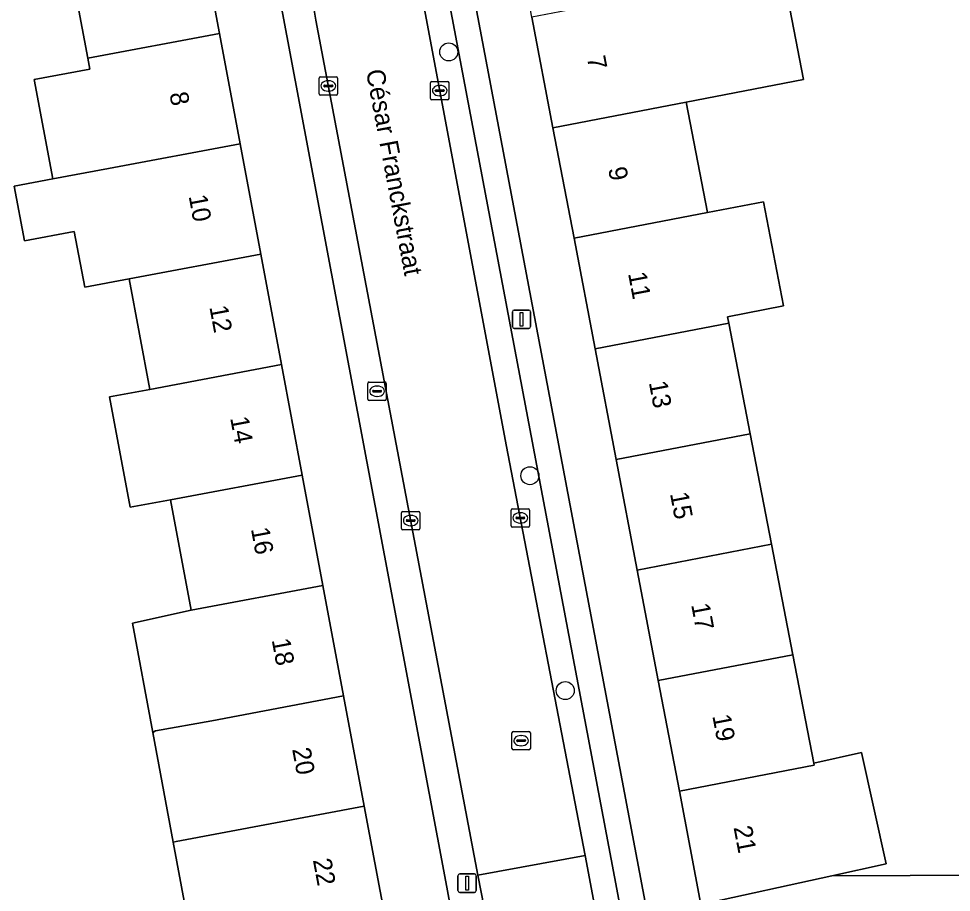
# Model space of a CAD drawing. Extents: x 159053 to 160042, y 380449 to 381423.
# Drawn here: x 159871.8 to 159922.5, y 380914.4 to 380961.8 of the extents above; entities that cross this region are included whole.
import ezdxf

# ---------------------------------------------------------------- set-up
doc = ezdxf.new("R2010")
doc.units = 0
for name, color, linetype in [('IMGEO_Boom', 7, 'Continuous'), ('IMGEO_Brandkraan', 7, 'Continuous'), ('IMGEO_Erf', 7, 'Continuous'), ('IMGEO_Kolk', 7, 'Continuous'), ('IMGEO_Lichtmast', 7, 'Continuous'), ('IMGEO_Openbare_ruimte_label', 7, 'Continuous'), ('IMGEO_Pand', 7, 'Continuous'), ('IMGEO_Pand_nummerreeks', 7, 'Continuous'), ('IMGEO_Parkeervlak_open', 7, 'Continuous'), ('IMGEO_Rijbaan_lokaal_open', 7, 'Continuous'), ('IMGEO_Rioolput', 7, 'Continuous'), ('IMGEO_Voetpad_open', 7, 'Continuous')]:
    doc.layers.add(name, color=color, linetype=linetype)

msp = doc.modelspace()

# ---------------------------------------------------------------- linework, layer by layer
at = {"layer": 'IMGEO_Boom'}
for centre in [(159895.174, 380960.006), (159899.576, 380936.993), (159901.496, 380925.324)]:
    msp.add_circle(centre, 0.489, dxfattribs=at)
at = {"layer": 'IMGEO_Brandkraan'}
for p, q in [((159890.783, 380941.154), (159890.783, 380942.006)), ((159890.858, 380942.08), (159891.71, 380942.08)), ((159891.271, 380941.86), (159891.296, 380941.86)), ((159891.784, 380942.006), (159891.784, 380941.154)), ((159891.042, 380941.574), (159891.042, 380941.586)), ((159891.48, 380941.537), (159891.082, 380941.537)), ((159891.085, 380941.623), (159891.483, 380941.623)), ((159891.294, 380941.3), (159891.269, 380941.3)), ((159891.526, 380941.586), (159891.526, 380941.574)), ((159891.71, 380941.08), (159890.858, 380941.08))]:
    msp.add_line(p, q, dxfattribs=at)
for points in [[(159890.783, 380941.154), (159890.783, 380942.006)], [(159890.858, 380942.08), (159891.71, 380942.08)], [(159891.784, 380942.006), (159891.784, 380941.154)], [(159891.71, 380941.08), (159890.858, 380941.08)]]:
    msp.add_lwpolyline(points, dxfattribs=at)
for centre, radius, start, end in [((159890.86, 380942.004), 0.0765, 91.552, 178.448), ((159890.86, 380942.004), 0.0765, 91.552, 178.448), ((159891.708, 380942.004), 0.0765, 1.552, 88.448), ((159891.708, 380942.004), 0.0765, 1.552, 88.448), ((159890.86, 380941.156), 0.0765, 181.552, 268.448), ((159890.86, 380941.156), 0.0765, 181.552, 268.448), ((159891.082, 380941.583), 0.0403, 85.8775, 175.7526), ((159891.079, 380941.573), 0.0366, 178.938, 274.7102), ((159891.483, 380941.58), 0.043, 264.8664, 352.4533), ((159891.487, 380941.585), 0.0386, 1.7309, 96.639), ((159891.708, 380941.156), 0.0765, 271.552, 358.448), ((159891.708, 380941.156), 0.0765, 271.552, 358.448)]:
    msp.add_arc(centre, radius, start, end, dxfattribs=at)
for centre, major_axis, ratio, start_param, end_param in [((159891.27, 380941.58), (-0.387, 0.002), 0.722429, 4.712389, 7.853982), ((159891.295, 380941.58), (-0.39, 0.002), 0.717154, 1.570796, 4.712389)]:
    msp.add_ellipse(centre, major_axis=major_axis, ratio=ratio, start_param=start_param, end_param=end_param, dxfattribs=at)
at = {"layer": 'IMGEO_Erf'}
for points in [[(159924.877, 380979.346), (159907.71, 380976.042), (159908.894, 380969.89), (159910.049, 380963.888), (159913.272, 380964.508), (159914.427, 380958.503), (159908.052, 380957.277), (159909.21, 380951.276), (159912.261, 380951.863), (159913.349, 380946.214), (159910.309, 380945.628), (159910.369, 380945.274), (159911.528, 380939.271), (159912.687, 380933.269), (159913.846, 380927.266), (159914.981, 380921.388), (159917.577, 380921.959), (159918.905, 380915.913), (159915.97, 380915.268), (159928.704, 380915.322)], [(159868.657, 380910.94), (159881.323, 380911.164), (159880.222, 380917.096), (159879.117, 380923.048), (159878.014, 380928.989), (159881.187, 380929.692), (159880.066, 380935.686), (159877.888, 380935.278), (159876.764, 380941.273), (159878.944, 380941.681), (159877.823, 380947.678), (159875.416, 380947.227), (159874.85, 380950.251), (159872.15, 380949.745), (159871.594, 380952.715), (159873.684, 380953.107), (159872.674, 380958.511), (159875.692, 380959.075), (159875.581, 380959.667), (159874.484, 380965.531), (159874.457, 380965.661), (159873.309, 380971.804), (159860.505, 380970.994)]]:
    msp.add_lwpolyline(points, dxfattribs=at)
for points in [[(159883.964, 380973.797), (159880.467, 380973.143), (159881.616, 380967.002), (159882.737, 380961.009), (159883.858, 380955.013), (159884.979, 380949.019), (159886.101, 380943.023), (159887.222, 380937.028), (159888.343, 380931.033), (159889.466, 380925.03), (159890.586, 380919.043), (159891.735, 380912.898), (159894.212, 380913.429), (159895.25, 380913.652), (159895.062, 380914.655)], [(159901.973, 380949.883), (159900.829, 380955.888), (159899.686, 380961.893), (159898.543, 380967.898), (159897.372, 380974.048), (159896.522, 380973.831), (159895.81, 380973.629), (159894.983, 380973.394), (159895.118, 380972.466), (159896.323, 380964.203), (159905.957, 380913.158), (159908.86, 380913.706), (159907.689, 380919.856), (159906.546, 380925.862), (159905.402, 380931.867), (159904.259, 380937.873), (159903.116, 380943.878)]]:
    msp.add_lwpolyline(points, close=True, dxfattribs=at)
at = {"layer": 'IMGEO_Kolk'}
for p, q in [((159888.134, 380957.733), (159888.134, 380958.585)), ((159888.209, 380958.659), (159889.061, 380958.659)), ((159888.622, 380958.439), (159888.647, 380958.439)), ((159889.135, 380958.585), (159889.135, 380957.733)), ((159894.26, 380958.403), (159895.112, 380958.403)), ((159888.393, 380958.153), (159888.393, 380958.165)), ((159888.831, 380958.116), (159888.433, 380958.116)), ((159888.436, 380958.202), (159888.834, 380958.202)), ((159888.645, 380957.879), (159888.62, 380957.879)), ((159888.877, 380958.165), (159888.877, 380958.153)), ((159894.185, 380957.477), (159894.185, 380958.329)), ((159894.444, 380957.897), (159894.444, 380957.909)), ((159894.882, 380957.86), (159894.484, 380957.86)), ((159894.487, 380957.946), (159894.885, 380957.946)), ((159894.673, 380958.183), (159894.698, 380958.183)), ((159894.928, 380957.909), (159894.928, 380957.897)), ((159895.186, 380958.329), (159895.186, 380957.477)), ((159889.061, 380957.659), (159888.209, 380957.659)), ((159895.112, 380957.403), (159894.26, 380957.403)), ((159894.696, 380957.623), (159894.671, 380957.623)), ((159898.554, 380934.275), (159898.554, 380935.127)), ((159898.629, 380935.201), (159899.481, 380935.201)), ((159899.555, 380935.127), (159899.555, 380934.275)), ((159892.608, 380934.13), (159892.608, 380934.982)), ((159892.683, 380935.056), (159893.535, 380935.056)), ((159892.91, 380934.599), (159893.308, 380934.599)), ((159893.096, 380934.836), (159893.121, 380934.836)), ((159893.609, 380934.982), (159893.609, 380934.13)), ((159898.813, 380934.695), (159898.813, 380934.707)), ((159899.251, 380934.658), (159898.853, 380934.658)), ((159898.856, 380934.744), (159899.254, 380934.744)), ((159899.042, 380934.981), (159899.067, 380934.981)), ((159899.297, 380934.707), (159899.297, 380934.695)), ((159892.867, 380934.55), (159892.867, 380934.562)), ((159893.305, 380934.513), (159892.907, 380934.513)), ((159893.119, 380934.276), (159893.094, 380934.276)), ((159893.351, 380934.562), (159893.351, 380934.55)), ((159899.481, 380934.201), (159898.629, 380934.201)), ((159899.065, 380934.421), (159899.04, 380934.421)), ((159893.535, 380934.056), (159892.683, 380934.056))]:
    msp.add_line(p, q, dxfattribs=at)
for points in [[(159888.134, 380957.733), (159888.134, 380958.585)], [(159888.209, 380958.659), (159889.061, 380958.659)], [(159889.135, 380958.585), (159889.135, 380957.733)], [(159894.26, 380958.403), (159895.112, 380958.403)], [(159894.185, 380957.477), (159894.185, 380958.329)], [(159895.186, 380958.329), (159895.186, 380957.477)], [(159889.061, 380957.659), (159888.209, 380957.659)], [(159895.112, 380957.403), (159894.26, 380957.403)], [(159898.554, 380934.275), (159898.554, 380935.127)], [(159898.629, 380935.201), (159899.481, 380935.201)], [(159899.555, 380935.127), (159899.555, 380934.275)], [(159892.608, 380934.13), (159892.608, 380934.982)], [(159892.683, 380935.056), (159893.535, 380935.056)], [(159893.609, 380934.982), (159893.609, 380934.13)], [(159899.481, 380934.201), (159898.629, 380934.201)], [(159893.535, 380934.056), (159892.683, 380934.056)]]:
    msp.add_lwpolyline(points, dxfattribs=at)
for centre, radius, start, end in [((159888.211, 380958.583), 0.0765, 91.552, 178.448), ((159888.211, 380958.583), 0.0765, 91.552, 178.448), ((159889.059, 380958.583), 0.0765, 1.552, 88.448), ((159889.059, 380958.583), 0.0765, 1.552, 88.448), ((159894.262, 380958.327), 0.0765, 91.552, 178.448), ((159894.262, 380958.327), 0.0765, 91.552, 178.448), ((159895.11, 380958.327), 0.0765, 1.552, 88.448), ((159895.11, 380958.327), 0.0765, 1.552, 88.448), ((159888.433, 380958.162), 0.0403, 85.8775, 175.7526), ((159888.43, 380958.152), 0.0366, 178.938, 274.7102), ((159888.834, 380958.159), 0.043, 264.8664, 352.4533), ((159888.838, 380958.164), 0.0386, 1.7309, 96.639), ((159894.484, 380957.906), 0.0403, 85.8775, 175.7526), ((159894.481, 380957.896), 0.0366, 178.938, 274.7102), ((159894.885, 380957.903), 0.043, 264.8664, 352.4533), ((159894.889, 380957.908), 0.0386, 1.7309, 96.639), ((159888.211, 380957.735), 0.0765, 181.552, 268.448), ((159888.211, 380957.735), 0.0765, 181.552, 268.448), ((159889.059, 380957.735), 0.0765, 271.552, 358.448), ((159889.059, 380957.735), 0.0765, 271.552, 358.448), ((159894.262, 380957.479), 0.0765, 181.552, 268.448), ((159894.262, 380957.479), 0.0765, 181.552, 268.448), ((159895.11, 380957.479), 0.0765, 271.552, 358.448), ((159895.11, 380957.479), 0.0765, 271.552, 358.448), ((159898.631, 380935.125), 0.0765, 91.552, 178.448), ((159898.631, 380935.125), 0.0765, 91.552, 178.448), ((159899.479, 380935.125), 0.0765, 1.552, 88.448), ((159899.479, 380935.125), 0.0765, 1.552, 88.448), ((159892.685, 380934.98), 0.0765, 91.552, 178.448), ((159892.685, 380934.98), 0.0765, 91.552, 178.448), ((159892.907, 380934.559), 0.0403, 85.8775, 175.7526), ((159893.312, 380934.561), 0.0386, 1.7309, 96.639), ((159893.533, 380934.98), 0.0765, 1.552, 88.448), ((159893.533, 380934.98), 0.0765, 1.552, 88.448), ((159898.853, 380934.704), 0.0403, 85.8775, 175.7526), ((159898.85, 380934.694), 0.0366, 178.938, 274.7102), ((159899.254, 380934.701), 0.043, 264.8664, 352.4533), ((159899.258, 380934.706), 0.0386, 1.7309, 96.639), ((159892.685, 380934.132), 0.0765, 181.552, 268.448), ((159892.685, 380934.132), 0.0765, 181.552, 268.448), ((159892.904, 380934.549), 0.0366, 178.938, 274.7102), ((159893.308, 380934.556), 0.043, 264.8664, 352.4533), ((159893.533, 380934.132), 0.0765, 271.552, 358.448), ((159893.533, 380934.132), 0.0765, 271.552, 358.448), ((159898.631, 380934.277), 0.0765, 181.552, 268.448), ((159898.631, 380934.277), 0.0765, 181.552, 268.448), ((159899.479, 380934.277), 0.0765, 271.552, 358.448), ((159899.479, 380934.277), 0.0765, 271.552, 358.448)]:
    msp.add_arc(centre, radius, start, end, dxfattribs=at)
for centre, major_axis, ratio, start_param, end_param in [((159888.621, 380958.159), (-0.387, 0.002), 0.722429, 4.712389, 7.853982), ((159888.646, 380958.159), (-0.39, 0.002), 0.717154, 1.570796, 4.712389), ((159894.672, 380957.903), (-0.387, 0.002), 0.722429, 4.712389, 7.853982), ((159894.697, 380957.903), (-0.39, 0.002), 0.717154, 1.570796, 4.712389), ((159893.095, 380934.556), (-0.387, 0.002), 0.722429, 4.712389, 7.853982), ((159893.12, 380934.556), (-0.39, 0.002), 0.717154, 1.570796, 4.712389), ((159899.041, 380934.701), (-0.387, 0.002), 0.722429, 4.712389, 7.853982), ((159899.066, 380934.701), (-0.39, 0.002), 0.717154, 1.570796, 4.712389)]:
    msp.add_ellipse(centre, major_axis=major_axis, ratio=ratio, start_param=start_param, end_param=end_param, dxfattribs=at)
at = {"layer": 'IMGEO_Lichtmast'}
for p, q in [((159898.628, 380945.088), (159898.628, 380945.888)), ((159898.628, 380945.888), (159898.628, 380945.088)), ((159898.728, 380945.988), (159899.518, 380945.988)), ((159899.518, 380945.988), (159898.728, 380945.988)), ((159899.618, 380945.888), (159899.618, 380945.088)), ((159899.618, 380945.088), (159899.618, 380945.888)), ((159899.518, 380944.988), (159898.728, 380944.988)), ((159898.728, 380944.988), (159899.518, 380944.988)), ((159895.774, 380915.365), (159896.564, 380915.365)), ((159896.564, 380915.365), (159895.774, 380915.365)), ((159895.674, 380914.465), (159895.674, 380915.265)), ((159895.674, 380915.265), (159895.674, 380914.465)), ((159896.664, 380915.265), (159896.664, 380914.465)), ((159896.664, 380914.465), (159896.664, 380915.265)), ((159896.564, 380914.365), (159895.774, 380914.365)), ((159895.774, 380914.365), (159896.564, 380914.365))]:
    msp.add_line(p, q, dxfattribs=at)
for points in [[(159899.048, 380945.863), (159899.198, 380945.863), (159899.198, 380945.113), (159899.048, 380945.113), (159899.048, 380945.863)], [(159896.094, 380915.24), (159896.244, 380915.24), (159896.244, 380914.49), (159896.094, 380914.49), (159896.094, 380915.24)]]:
    msp.add_lwpolyline(points, dxfattribs=at)
for centre, start, end in [((159898.728, 380945.888), 90, 180), ((159898.728, 380945.888), 90, 180), ((159899.518, 380945.888), 0, 90), ((159899.518, 380945.888), 360, 90), ((159898.728, 380945.088), 180, 270), ((159898.728, 380945.088), 180, 270), ((159899.518, 380945.088), 270, 0), ((159899.518, 380945.088), 270, 0), ((159895.774, 380915.265), 90, 180), ((159895.774, 380915.265), 90, 180), ((159896.564, 380915.265), 0, 90), ((159896.564, 380915.265), 360, 90), ((159895.774, 380914.465), 180, 270), ((159895.774, 380914.465), 180, 270), ((159896.564, 380914.465), 270, 0), ((159896.564, 380914.465), 270, 0)]:
    msp.add_arc(centre, 0.1, start, end, dxfattribs=at)
at = {"layer": 'IMGEO_Pand'}
for points in [[(159874.457, 380965.661), (159874.484, 380965.531), (159875.581, 380959.667), (159882.737, 380961.009), (159881.616, 380967.002)], [(159910.049, 380963.888), (159906.893, 380963.28), (159899.686, 380961.893), (159900.829, 380955.888), (159908.052, 380957.277), (159914.427, 380958.503), (159913.272, 380964.508)], [(159882.737, 380961.009), (159875.581, 380959.667), (159875.692, 380959.075), (159872.674, 380958.511), (159873.684, 380953.107), (159876.702, 380953.672), (159883.858, 380955.013)], [(159900.829, 380955.888), (159901.973, 380949.883), (159909.21, 380951.276), (159908.052, 380957.277)], [(159883.858, 380955.013), (159876.702, 380953.672), (159873.684, 380953.107), (159871.594, 380952.715), (159872.15, 380949.745), (159874.85, 380950.251), (159875.416, 380947.227), (159877.823, 380947.678), (159884.979, 380949.019)], [(159912.261, 380951.863), (159909.21, 380951.276), (159901.973, 380949.883), (159903.116, 380943.878), (159910.369, 380945.274), (159910.309, 380945.628), (159913.349, 380946.214)], [(159878.944, 380941.681), (159886.101, 380943.023), (159884.979, 380949.019), (159877.823, 380947.678)], [(159910.369, 380945.274), (159903.116, 380943.878), (159904.259, 380937.873), (159911.528, 380939.271)], [(159878.944, 380941.681), (159876.764, 380941.273), (159877.888, 380935.278), (159880.066, 380935.686), (159887.222, 380937.028), (159886.101, 380943.023)], [(159912.687, 380933.269), (159911.528, 380939.271), (159904.259, 380937.873), (159905.402, 380931.867)], [(159888.343, 380931.033), (159887.222, 380937.028), (159880.066, 380935.686), (159881.187, 380929.692)], [(159912.687, 380933.269), (159905.402, 380931.867), (159906.546, 380925.862), (159913.846, 380927.266)], [(159888.343, 380931.033), (159881.187, 380929.692), (159878.014, 380928.989), (159879.117, 380923.048), (159879.254, 380923.145), (159882.309, 380923.671), (159889.466, 380925.03)], [(159913.846, 380927.266), (159906.546, 380925.862), (159907.689, 380919.856), (159915.005, 380921.265), (159914.981, 380921.388)], [(159880.222, 380917.096), (159880.38, 380917.13), (159890.586, 380919.043), (159889.466, 380925.03), (159882.309, 380923.671), (159879.254, 380923.145), (159879.117, 380923.048)], [(159917.577, 380921.959), (159914.981, 380921.388), (159915.005, 380921.265), (159907.689, 380919.856), (159908.86, 380913.706), (159915.97, 380915.268), (159918.905, 380915.913)], [(159880.222, 380917.096), (159881.323, 380911.164), (159884.55, 380911.554), (159890.869, 380912.736), (159891.735, 380912.898), (159890.586, 380919.043), (159880.38, 380917.13)]]:
    msp.add_lwpolyline(points, close=True, dxfattribs=at)
at = {"layer": 'IMGEO_Parkeervlak_open'}
for points in [[(159904.289, 380914.542), (159894.619, 380965.794)], [(159893.418, 380964.653), (159898.292, 380938.671), (159902.573, 380916.365), (159903.089, 380913.674), (159908.458, 380884.671), (159908.437, 380884.916), (159908.391, 380885.186)], [(159909.495, 380887.403), (159909.29, 380888.376), (159905.602, 380907.586), (159904.885, 380911.303), (159904.289, 380914.542)]]:
    msp.add_lwpolyline(points, dxfattribs=at)
at = {"layer": 'IMGEO_Rijbaan_lokaal_open'}
for points in [[(159887.177, 380966.41), (159887.958, 380961.731), (159896.76, 380915.304), (159902.573, 380916.365), (159898.292, 380938.671), (159893.418, 380964.653)], [(159959.847, 380913.993), (159957.687, 380914.468), (159953.994, 380914.513), (159941.193, 380915.052), (159935.845, 380915.167), (159931.33, 380915.265), (159928.704, 380915.322), (159915.97, 380915.268), (159908.86, 380913.706)]]:
    msp.add_lwpolyline(points, dxfattribs=at)
msp.add_lwpolyline([(159896.76, 380915.304), (159897.094, 380913.543), (159897.264, 380912.611), (159903.089, 380913.674), (159902.573, 380916.365)], close=True, dxfattribs=at)
at = {"layer": 'IMGEO_Rioolput'}
for p, q in [((159898.601, 380922.178), (159898.601, 380923.03)), ((159898.676, 380923.104), (159899.528, 380923.104)), ((159899.602, 380923.03), (159899.602, 380922.178)), ((159898.86, 380922.598), (159898.86, 380922.61)), ((159899.298, 380922.561), (159898.9, 380922.561)), ((159898.903, 380922.647), (159899.301, 380922.647)), ((159899.089, 380922.884), (159899.114, 380922.884)), ((159899.344, 380922.61), (159899.344, 380922.598)), ((159899.528, 380922.104), (159898.676, 380922.104)), ((159899.112, 380922.324), (159899.087, 380922.324))]:
    msp.add_line(p, q, dxfattribs=at)
for points in [[(159898.601, 380922.178), (159898.601, 380923.03)], [(159898.676, 380923.104), (159899.528, 380923.104)], [(159899.602, 380923.03), (159899.602, 380922.178)], [(159899.528, 380922.104), (159898.676, 380922.104)]]:
    msp.add_lwpolyline(points, dxfattribs=at)
for centre, radius, start, end in [((159898.678, 380923.028), 0.0765, 91.552, 178.448), ((159898.678, 380923.028), 0.0765, 91.552, 178.448), ((159899.526, 380923.028), 0.0765, 1.552, 88.448), ((159899.526, 380923.028), 0.0765, 1.552, 88.448), ((159898.9, 380922.607), 0.0403, 85.8775, 175.7526), ((159898.897, 380922.597), 0.0366, 178.938, 274.7102), ((159899.301, 380922.604), 0.043, 264.8664, 352.4533), ((159899.305, 380922.609), 0.0386, 1.7309, 96.639), ((159898.678, 380922.18), 0.0765, 181.552, 268.448), ((159898.678, 380922.18), 0.0765, 181.552, 268.448), ((159899.526, 380922.18), 0.0765, 271.552, 358.448), ((159899.526, 380922.18), 0.0765, 271.552, 358.448)]:
    msp.add_arc(centre, radius, start, end, dxfattribs=at)
for centre, major_axis, ratio, start_param, end_param in [((159899.088, 380922.604), (-0.387, 0.002), 0.722429, 4.712389, 7.853982), ((159899.113, 380922.604), (-0.39, 0.002), 0.717154, 1.570796, 4.712389)]:
    msp.add_ellipse(centre, major_axis=major_axis, ratio=ratio, start_param=start_param, end_param=end_param, dxfattribs=at)
at = {"layer": 'IMGEO_Voetpad_open'}
for points in [[(159881.838, 380999.49), (159881.998, 380997.324), (159882.693, 380985.831), (159883.159, 380978.314), (159883.748, 380975.023), (159883.964, 380973.797), (159895.062, 380914.655), (159895.25, 380913.652), (159894.212, 380913.429), (159891.735, 380912.898), (159890.869, 380912.736), (159891.133, 380911.309), (159891.687, 380908.349), (159894.408, 380893.853), (159894.765, 380886.33), (159894.849, 380884.999)], [(159911.147, 380885.541), (159910.557, 380888.681), (159907.253, 380906.268), (159905.957, 380913.158), (159896.323, 380964.203), (159895.118, 380972.466), (159894.983, 380973.394), (159895.81, 380973.629), (159896.522, 380973.831), (159896.179, 380975.527), (159895.537, 380979.263), (159895.09, 380986.56), (159894.379, 380998.038)], [(159887.958, 380961.731), (159887.177, 380966.41)], [(159894.619, 380965.794), (159904.289, 380914.542), (159904.885, 380911.303), (159905.375, 380911.397), (159906.092, 380907.68), (159905.602, 380907.586), (159909.29, 380888.376), (159909.495, 380887.403)], [(159902.236, 380886.12), (159902.039, 380886.976), (159901.46, 380890.22), (159897.264, 380912.611), (159897.094, 380913.543), (159896.76, 380915.304), (159887.958, 380961.731)]]:
    msp.add_lwpolyline(points, dxfattribs=at)

# ---------------------------------------------------------------- texts
at = {"layer": 'IMGEO_Openbare_ruimte_label'}
msp.add_text('César Franckstraat', height=1, rotation=280.7146, dxfattribs=at).set_placement((159890.672, 380958.973))
at = {"layer": 'IMGEO_Pand_nummerreeks'}
for s, rotation, p in [('7', 280.7771, (159902.667, 380959.705)), ('8', 280.5938, (159880.009, 380957.746)), ('9', 280.7791, (159903.817, 380953.671)), ('10', 280.5938, (159881.052, 380952.173)), ('11', 280.7771, (159904.9, 380947.975)), ('12', 280.594, (159882.178, 380946.156)), ('13', 280.7791, (159906.028, 380942.054)), ('14', 280.594, (159883.305, 380940.128)), ('15', 280.7791, (159907.177, 380936.02)), ('16', 280.594, (159884.432, 380934.104)), ('17', 280.7791, (159908.326, 380929.986)), ('18', 280.594, (159885.559, 380928.076)), ('19', 280.7771, (159909.475, 380923.951)), ('20', 280.594, (159886.669, 380922.142)), ('21', 280.7771, (159910.627, 380917.894)), ('22', 280.594, (159887.795, 380916.123))]:
    msp.add_text(s, height=1, rotation=rotation, dxfattribs=at).set_placement(p)

doc.saveas('drawing.dxf')
